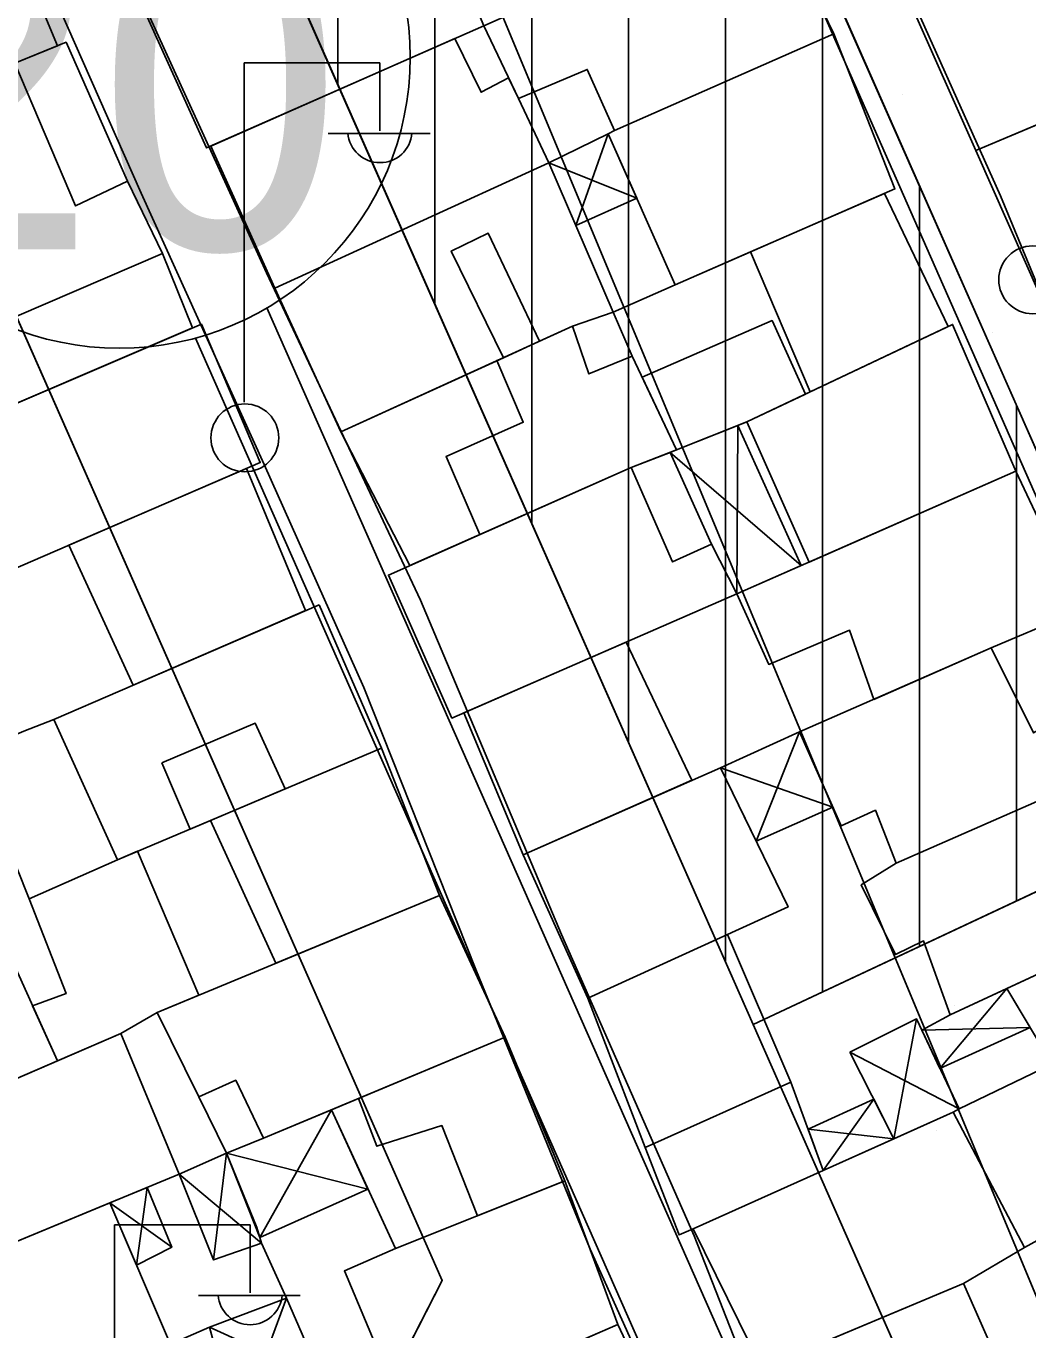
# Model space of a CAD drawing. Extents: x 417997 to 421451, y 4451742 to 4455216.
# Drawn here: x 420532.5 to 420584.2, y 4452357.1 to 4452424.4 of the extents above; entities that cross this region are included whole.
import ezdxf

# ---------------------------------------------------------------- set-up
doc = ezdxf.new("R2010")
doc.units = 0
for name, color, linetype in [('ADA', 7, 'Continuous'), ('ADAKENARI', 7, 'Continuous'), ('B_Mesken', 7, 'Continuous'), ('B_Sundurma', 7, 'Continuous'), ('B_Teras', 7, 'Continuous'), ('Default', 7, 'Continuous'), ('KALDIRIM', 7, 'Continuous'), ('KD_DAIRE', 7, 'Continuous'), ('KD_YGEN', 7, 'Continuous'), ('PL_AYA_PARK_DINLENME', 7, 'Continuous'), ('PL_KON_MEV_500', 7, 'Continuous'), ('PL_TİCK', 7, 'Continuous'), ('S_Elektrik_Diregi', 7, 'Continuous'), ('Sinir_Duvar_tek_tarafa_ait', 7, 'Continuous'), ('SN_KENTSEL_DONUSUM', 7, 'Continuous'), ('TR_PARKALANI', 7, 'Continuous'), ('TR_TİCK', 7, 'Continuous'), ('TR_YUKSEKYOGUNKONUT', 7, 'Continuous'), ('Yol_Sose', 7, 'Continuous')]:
    doc.layers.add(name, color=color, linetype=linetype)

# ---------------------------------------------------------------- blocks, each defined once
blk = doc.blocks.new('POINT_DISPLAY')
at = {"layer": 'Default'}
blk.add_line((0, 0), (0, 0), dxfattribs=at)

msp = doc.modelspace()

# ---------------------------------------------------------------- linework, layer by layer
at = {"layer": 'ADA'}
for p, q in [((420553.655, 4452472.526), (420592.919, 4452383.636)), ((420553.655, 4452472.526), (420592.919, 4452383.636)), ((420592.919, 4452383.636), (420569.991, 4452372.883)), ((420592.919, 4452383.636), (420569.991, 4452372.883)), ((420551.086, 4452354.081), (420553.957, 4452359.684)), ((420551.086, 4452354.081), (420553.957, 4452359.684))]:
    msp.add_line(p, q, dxfattribs=at)
at = {"layer": 'ADAKENARI'}
for p, q in [((420569.991, 4452372.883), (420498.572, 4452534.494)), ((420569.991, 4452372.883), (420498.572, 4452534.494)), ((420529.343, 4452415.38), (420553.957, 4452359.684)), ((420529.343, 4452415.38), (420553.957, 4452359.684)), ((420581.121, 4452347.699), (420569.991, 4452372.883)), ((420581.121, 4452347.699), (420569.991, 4452372.883))]:
    msp.add_line(p, q, dxfattribs=at)
at = {"layer": 'B_Mesken'}
for points in [[(420530.495, 4452430.849), (420530.902, 4452431.032), (420534.111, 4452423.342), (420531.912, 4452422.451), (420523.613, 4452418.84), (420520.41, 4452426.442)], [(420556.102, 4452424.378), (420570.806, 4452430.881), (420574.151, 4452423.967), (420562.843, 4452418.97), (420561.439, 4452422.128), (420557.889, 4452420.627)], [(420578.227, 4452425.248), (420581.471, 4452417.953), (420592.838, 4452422.729), (420589.418, 4452430.456)], [(420538.507, 4452425.377), (420541.808, 4452418.078), (420556.102, 4452424.378), (420554.648, 4452427.874), (420551.861, 4452426.32), (420551.486, 4452427.146), (420548.822, 4452425.8), (420547.177, 4452429.323)], [(420542.024, 4452418.174), (420545.323, 4452410.842), (420559.456, 4452417.301), (420557.889, 4452420.627), (420557.384, 4452421.686), (420555.963, 4452420.948), (420554.615, 4452423.722)], [(420562.843, 4452418.97), (420562.509, 4452418.809), (420565.976, 4452411.023), (420577.3, 4452415.962), (420574.151, 4452423.967)], [(420531.912, 4452422.451), (420534.558, 4452423.523), (420537.728, 4452416.356), (420539.528, 4452412.628), (420541.08, 4452408.798), (420527.909, 4452403.159), (420525.328, 4452408.425), (420528.855, 4452409.927), (420527.895, 4452412.501), (420523.845, 4452410.76), (420521.052, 4452417.962), (420523.613, 4452418.84)], [(420591.566, 4452413.448), (420588.729, 4452421.002), (420581.471, 4452417.953), (420584.836, 4452410.35)], [(420545.323, 4452410.842), (420559.456, 4452417.301), (420562.778, 4452409.605), (420560.673, 4452408.881), (420558.976, 4452408.108), (420556.323, 4452413.685), (420554.423, 4452412.76), (420557.115, 4452407.261), (420548.733, 4452403.444)], [(420572.925, 4452405.499), (420569.861, 4452412.717), (420576.762, 4452415.727), (420580.049, 4452408.869)], [(420572.925, 4452405.499), (420569.658, 4452403.954), (420566.046, 4452402.506), (420563.749, 4452407.34), (420562.778, 4452409.605), (420565.976, 4452411.023), (420569.861, 4452412.717)], [(420525.92, 4452402.308), (420529.136, 4452395.197), (420544.578, 4452401.851), (420541.538, 4452408.994)], [(420548.733, 4452403.444), (420552.29, 4452396.541), (420563.703, 4452401.599), (420566.046, 4452402.506), (420563.749, 4452407.34), (420561.522, 4452406.428), (420560.673, 4452408.881)], [(420569.658, 4452403.954), (420580.274, 4452408.975), (420583.543, 4452401.416), (420572.874, 4452396.722)], [(420534.701, 4452397.595), (420538.019, 4452390.374), (420546.914, 4452394.226), (420543.859, 4452401.541)], [(420563.703, 4452401.599), (420565.825, 4452396.734), (420567.841, 4452397.654), (420569.146, 4452395.082), (420554.459, 4452388.682), (420551.182, 4452396.05)], [(420569.146, 4452395.082), (420583.543, 4452401.416), (420586.959, 4452394.158), (420586.163, 4452393.958), (420582.272, 4452392.304), (420576.21, 4452389.646), (420574.961, 4452393.21), (420570.797, 4452391.451)], [(420547.61, 4452394.527), (420550.832, 4452387.129), (420537.214, 4452381.376), (420533.927, 4452388.602)], [(420586.163, 4452393.958), (420589.581, 4452386.757), (420586.424, 4452385.171), (420577.368, 4452381.203), (420576.299, 4452383.933), (420574.537, 4452383.118), (420572.375, 4452387.965), (420582.272, 4452392.304)], [(420566.835, 4452385.474), (420563.448, 4452392.599), (420555.064, 4452388.946), (420558.126, 4452381.636)], [(420532.651, 4452379.36), (420530.196, 4452385.505), (420528.876, 4452384.986), (420528.414, 4452386.299), (420532.375, 4452388.007), (420533.927, 4452388.602), (420537.214, 4452381.376)], [(420542.011, 4452383.403), (420545.374, 4452376.038), (420553.812, 4452379.535), (420550.832, 4452387.129)], [(420568.312, 4452386.124), (420571.789, 4452378.941), (420561.46, 4452374.247), (420558.126, 4452381.636)], [(420592.354, 4452379.35), (420589.255, 4452377.614), (420580.144, 4452373.376), (420578.782, 4452377.193), (420577.326, 4452376.497), (420575.568, 4452380.079), (420577.368, 4452381.203), (420586.424, 4452385.171), (420589.135, 4452386.533)], [(420532.651, 4452379.36), (420537.214, 4452381.376), (420538.253, 4452381.815), (420541.41, 4452374.394), (420539.267, 4452373.506), (420537.391, 4452372.422), (420534.122, 4452371.008), (420532.835, 4452373.844), (420534.564, 4452374.473)], [(420539.267, 4452373.506), (420541.4, 4452369.158), (420543.307, 4452370.01), (420544.738, 4452367.02), (420557.204, 4452372.224), (420553.812, 4452379.535)], [(420593.222, 4452379.257), (420592.354, 4452379.35), (420589.255, 4452377.614), (420583.072, 4452374.738), (420585.236, 4452371.118), (420585.503, 4452370.509), (420588.102, 4452371.758), (420589.017, 4452369.908), (420595.301, 4452373.002), (420595.598, 4452373.203)], [(420530.94, 4452378.02), (420534.122, 4452371.008), (420526.921, 4452367.892), (420524.047, 4452374.774)], [(420564.42, 4452366.537), (420561.46, 4452374.247), (420568.665, 4452377.522), (420571.932, 4452369.911)], [(420595.598, 4452373.203), (420594.586, 4452367.021), (420594.084, 4452366.95), (420583.978, 4452361.377), (420580.299, 4452368.357), (420580.613, 4452368.533), (420585.366, 4452370.822), (420585.503, 4452370.509), (420588.102, 4452371.758), (420589.017, 4452369.908), (420595.301, 4452373.002)], [(420537.391, 4452372.422), (420540.398, 4452365.164), (420530.054, 4452360.881), (420526.921, 4452367.892)], [(420548.245, 4452368.484), (420551.546, 4452361.331), (420560.276, 4452364.829), (420557.204, 4452372.224)], [(420564.42, 4452366.537), (420571.932, 4452369.911), (420573.609, 4452365.36), (420566.902, 4452362.355), (420566.175, 4452362.036)], [(420566.902, 4452362.355), (420580.299, 4452368.357), (420583.978, 4452361.377), (420580.831, 4452359.532), (420570.442, 4452355.164)], [(420580.831, 4452359.532), (420583.978, 4452361.377), (420594.084, 4452366.95), (420594.939, 4452367.071), (420590.17, 4452351.488), (420583.499, 4452353.499)], [(420563.019, 4452357.413), (420560.276, 4452364.829), (420551.546, 4452361.331), (420548.911, 4452360.179), (420552.085, 4452352.659)], [(420536.825, 4452363.685), (420539.942, 4452356.388), (420533.116, 4452353.401), (420530.054, 4452360.881)], [(420572.548, 4452347.493), (420576.976, 4452349.198), (420584.142, 4452352.047), (420580.831, 4452359.532), (420569.946, 4452354.956), (420569.257, 4452354.635)], [(420532.574, 4452353.164), (420541.965, 4452357.273), (420544.454, 4452348.086), (420535.729, 4452345.727)], [(420555.849, 4452354.296), (420563.019, 4452357.413), (420566.442, 4452350.146), (420559.32, 4452347.237)]]:
    msp.add_lwpolyline(points, close=True, dxfattribs=at)
at = {"layer": 'B_Sundurma'}
for p, q in [((420562.509, 4452418.809), (420560.846, 4452414.081)), ((420559.456, 4452417.301), (420563.988, 4452415.488)), ((420569.197, 4452403.769), (420569.146, 4452395.082)), ((420572.463, 4452396.541), (420565.718, 4452402.38)), ((420572.375, 4452387.965), (420570.149, 4452382.328)), ((420568.312, 4452386.124), (420574.106, 4452384.084)), ((420579.624, 4452370.621), (420583.072, 4452374.738)), ((420578.416, 4452373.174), (420577.248, 4452366.99)), ((420584.276, 4452372.724), (420578.696, 4452372.583)), ((420574.982, 4452371.453), (420580.613, 4452368.533)), ((420576.212, 4452369.031), (420573.609, 4452365.36)), ((420544.553, 4452361.9), (420548.245, 4452368.484)), ((420572.822, 4452367.494), (420577.248, 4452366.99)), ((420542.165, 4452360.746), (420542.831, 4452366.244)), ((420550.13, 4452364.398), (420542.831, 4452366.244)), ((420540.398, 4452365.164), (420544.637, 4452361.616)), ((420538.199, 4452360.47), (420538.742, 4452364.479)), ((420540.015, 4452361.404), (420536.825, 4452363.685)), ((420545.933, 4452358.777), (420543.408, 4452351.945)), ((420547.709, 4452354.667), (420541.965, 4452357.273))]:
    msp.add_line(p, q, dxfattribs=at)
for points in [[(420559.456, 4452417.301), (420562.509, 4452418.809), (420563.988, 4452415.488), (420560.846, 4452414.081)], [(420569.197, 4452403.769), (420572.463, 4452396.541), (420569.146, 4452395.082), (420567.841, 4452397.654), (420565.718, 4452402.38), (420566.046, 4452402.506)], [(420568.312, 4452386.124), (420572.375, 4452387.965), (420574.106, 4452384.084), (420570.149, 4452382.328)], [(420579.624, 4452370.621), (420584.276, 4452372.724), (420583.072, 4452374.738), (420580.144, 4452373.376), (420578.696, 4452372.583)], [(420574.982, 4452371.453), (420578.416, 4452373.174), (420580.613, 4452368.533), (420580.299, 4452368.357), (420577.248, 4452366.99)], [(420576.212, 4452369.031), (420572.822, 4452367.494), (420573.609, 4452365.36), (420577.248, 4452366.99)], [(420550.13, 4452364.398), (420544.553, 4452361.9), (420542.831, 4452366.244), (420544.738, 4452367.02), (420548.245, 4452368.484)], [(420540.398, 4452365.164), (420542.165, 4452360.746), (420544.637, 4452361.616), (420544.401, 4452362.413), (420542.831, 4452366.244)], [(420538.199, 4452360.47), (420540.015, 4452361.404), (420538.742, 4452364.479), (420536.825, 4452363.685)], [(420545.933, 4452358.777), (420547.709, 4452354.667), (420545.605, 4452353.946), (420546.194, 4452352.688), (420543.408, 4452351.945), (420541.965, 4452357.273)]]:
    msp.add_lwpolyline(points, close=True, dxfattribs=at)
at = {"layer": 'B_Teras'}
for points in [[(420521.052, 4452417.962), (420523.845, 4452410.76), (420527.895, 4452412.501), (420528.855, 4452409.927), (420529.826, 4452410.396), (420530.535, 4452408.772), (420539.528, 4452412.628), (420537.728, 4452416.356), (420535.051, 4452415.084), (420531.912, 4452422.451), (420523.613, 4452418.84)], [(420555.897, 4452398.14), (420554.154, 4452402.168), (420558.138, 4452403.936), (420556.782, 4452407.109), (420557.115, 4452407.261), (420558.976, 4452408.108), (420560.673, 4452408.881), (420561.522, 4452406.428), (420563.749, 4452407.34), (420566.046, 4452402.506), (420565.718, 4452402.38), (420563.703, 4452401.599)], [(420564.266, 4452406.251), (420570.967, 4452409.178), (420572.688, 4452405.387), (420569.658, 4452403.954), (420569.197, 4452403.769), (420566.046, 4452402.506)], [(420582.272, 4452392.304), (420584.451, 4452387.917), (420585.041, 4452388.259), (420586.424, 4452385.171), (420577.368, 4452381.203), (420576.299, 4452383.933), (420574.537, 4452383.118), (420572.375, 4452387.965)], [(420539.491, 4452386.378), (420544.306, 4452388.422), (420545.856, 4452385.027), (420540.964, 4452382.96)], [(420589.255, 4452377.614), (420580.144, 4452373.376), (420578.782, 4452377.193), (420577.326, 4452376.497), (420575.568, 4452380.079), (420577.368, 4452381.203), (420586.424, 4452385.171)], [(420555.773, 4452363.025), (420553.942, 4452367.668), (420550.579, 4452366.604), (420549.648, 4452369.07), (420557.204, 4452372.224), (420560.276, 4452364.829)], [(420569.946, 4452354.956), (420571.214, 4452351.701), (420575.217, 4452353.263), (420576.976, 4452349.198), (420584.142, 4452352.047), (420580.831, 4452359.532)]]:
    msp.add_lwpolyline(points, close=True, dxfattribs=at)
at = {"layer": 'KALDIRIM'}
for p, q in [((420582.886, 4452323.913), (420544.918, 4452409.827)), ((420582.886, 4452323.913), (420544.918, 4452409.827)), ((420569.323, 4452344.708), (420541.231, 4452408.275)), ((420569.323, 4452344.708), (420541.231, 4452408.275))]:
    msp.add_line(p, q, dxfattribs=at)
at = {"layer": 'KD_DAIRE'}
msp.add_circle((420537.308, 4452422.753), 15, dxfattribs=at)
msp.add_circle((420537.308, 4452422.753), 15, dxfattribs=at)
at = {"layer": 'PL_AYA_PARK_DINLENME'}
msp.add_lwpolyline([(420630.071, 4452312.896), (420625.259, 4452313.49), (420620.513, 4452314.478), (420615.864, 4452315.854), (420611.345, 4452317.609), (420606.986, 4452319.731), (420602.816, 4452322.204), (420598.865, 4452325.014), (420595.159, 4452328.139), (420591.723, 4452331.56), (420588.581, 4452335.252), (420585.754, 4452339.191), (420583.262, 4452343.349), (420581.121, 4452347.699), (420569.991, 4452372.883), (420592.919, 4452383.636), (420553.655, 4452472.526), (420584.26, 4452476.747), (420605.28, 4452389.434), (420632.806, 4452402.345), (420639.961, 4452312.089)], close=True, dxfattribs=at)
msp.add_lwpolyline([(420630.071, 4452312.896), (420625.259, 4452313.49), (420620.513, 4452314.478), (420615.864, 4452315.854), (420611.345, 4452317.609), (420606.986, 4452319.731), (420602.816, 4452322.204), (420598.865, 4452325.014), (420595.159, 4452328.139), (420591.723, 4452331.56), (420588.581, 4452335.252), (420585.754, 4452339.191), (420583.262, 4452343.349), (420581.121, 4452347.699), (420569.991, 4452372.883), (420592.919, 4452383.636), (420553.655, 4452472.526), (420584.26, 4452476.747), (420605.28, 4452389.434), (420632.806, 4452402.345), (420639.961, 4452312.089)], close=True, dxfattribs=at)
at = {"layer": 'PL_KON_MEV_500'}
msp.add_lwpolyline([(420569.991, 4452372.883), (420498.572, 4452534.494), (420499.755, 4452552.166), (420511.624, 4452571.533), (420553.655, 4452472.526), (420592.919, 4452383.636)], close=True, dxfattribs=at)
at = {"layer": 'PL_TİCK'}
msp.add_lwpolyline([(420395.542, 4452373.033), (420405.014, 4452367.426), (420452.564, 4452339.275), (420465.278, 4452337.399), (420472.988, 4452337.635), (420551.086, 4452354.081), (420553.957, 4452359.684), (420529.343, 4452415.38), (420521.978, 4452432.046), (420521.978, 4452432.046), (420426.624, 4452432.046), (420395.542, 4452373.033)], dxfattribs=at)
msp.add_lwpolyline([(420395.542, 4452373.033), (420405.014, 4452367.426), (420452.564, 4452339.275), (420465.278, 4452337.399), (420472.988, 4452337.635), (420551.086, 4452354.081), (420553.957, 4452359.684), (420529.343, 4452415.38), (420521.978, 4452432.046), (420521.978, 4452432.046), (420426.624, 4452432.046), (420395.542, 4452373.033)], dxfattribs=at)
at = {"layer": 'S_Elektrik_Diregi'}
for p, q in [((420543.744, 4452404.964), (420543.744, 4452422.464)), ((420543.744, 4452422.464), (420550.744, 4452422.464)), ((420550.744, 4452418.964), (420550.744, 4452422.464)), ((420548.084, 4452418.824), (420553.334, 4452418.824)), ((420537.05, 4452345.049), (420537.05, 4452362.549)), ((420537.05, 4452362.549), (420544.05, 4452362.549)), ((420544.05, 4452359.049), (420544.05, 4452362.549)), ((420541.39, 4452358.909), (420546.64, 4452358.909))]:
    msp.add_line(p, q, dxfattribs=at)
for centre in [(420584.408, 4452411.279), (420543.78, 4452403.129)]:
    msp.add_circle(centre, 1.75, dxfattribs=at)
for centre in [(420550.745, 4452418.977), (420544.051, 4452359.062)]:
    msp.add_arc(centre, 1.658, 184.83843, 355.14641, dxfattribs=at)
at = {"layer": 'Sinir_Duvar_tek_tarafa_ait'}
for points in [[(420542.831, 4452366.244), (420541.4, 4452369.158)], [(420544.637, 4452361.616), (420545.933, 4452358.777)]]:
    msp.add_lwpolyline(points, dxfattribs=at)
at = {"layer": 'SN_KENTSEL_DONUSUM'}
msp.add_line((420506.696, 4452545.795), (420589.681, 4452346.631), dxfattribs=at)
msp.add_line((420506.696, 4452545.795), (420589.681, 4452346.631), dxfattribs=at)
at = {"layer": 'TR_TİCK'}
msp.add_lwpolyline([(420426.624, 4452432.046), (420395.542, 4452373.033), (420405.014, 4452367.426), (420452.564, 4452339.275), (420465.278, 4452337.399), (420472.988, 4452337.635), (420551.086, 4452354.081), (420553.957, 4452359.684), (420529.343, 4452415.38), (420521.978, 4452432.046), (420426.624, 4452432.046)], dxfattribs=at)
msp.add_lwpolyline([(420426.624, 4452432.046), (420395.542, 4452373.033), (420405.014, 4452367.426), (420452.564, 4452339.275), (420465.278, 4452337.399), (420472.988, 4452337.635), (420551.086, 4452354.081), (420553.957, 4452359.684), (420529.343, 4452415.38), (420521.978, 4452432.046), (420426.624, 4452432.046)], dxfattribs=at)
at = {"layer": 'TR_YUKSEKYOGUNKONUT'}
for p, q in [((420558.572, 4452398.724), (420558.572, 4452461.395)), ((420558.572, 4452398.724), (420558.572, 4452461.395)), ((420553.572, 4452410.038), (420553.572, 4452459.092)), ((420553.572, 4452410.038), (420553.572, 4452459.092)), ((420548.572, 4452421.352), (420548.572, 4452457.445)), ((420548.572, 4452421.352), (420548.572, 4452457.445)), ((420563.572, 4452387.409), (420563.572, 4452450.075)), ((420563.572, 4452387.409), (420563.572, 4452450.075)), ((420568.572, 4452376.095), (420568.572, 4452438.756)), ((420568.572, 4452376.095), (420568.572, 4452438.756)), ((420573.572, 4452374.562), (420573.572, 4452427.436)), ((420573.572, 4452374.562), (420573.572, 4452427.436)), ((420578.572, 4452376.907), (420578.572, 4452416.117)), ((420578.572, 4452376.907), (420578.572, 4452416.117)), ((420583.572, 4452379.252), (420583.572, 4452404.797)), ((420583.572, 4452379.252), (420583.572, 4452404.797))]:
    msp.add_line(p, q, dxfattribs=at)
at = {"layer": 'Yol_Sose'}
for points in [[(420568.269, 4452346.445), (420561.583, 4452361.292), (420555.685, 4452375.713), (420549.912, 4452390.26), (420544.779, 4452401.763), (420538.439, 4452415.745), (420532.026, 4452430.245), (420524.55, 4452446.856), (420517.766, 4452462.116), (420509.638, 4452481.294), (420503.308, 4452495.42), (420497.643, 4452507.921), (420490.622, 4452523.809), (420487.411, 4452530.698), (420486.756, 4452532.026), (420486.266, 4452532.887), (420485.793, 4452533.194), (420485.097, 4452533.082), (420484.149, 4452532.79), (420483.167, 4452531.999), (420474.626, 4452521.28)], [(420596.561, 4452382.005), (420589.744, 4452398.698), (420582.741, 4452415.613), (420577.19, 4452428), (420570.24, 4452443.578), (420562.721, 4452459.634), (420557.058, 4452472.071), (420553.074, 4452480.956)], [(420573.06, 4452346.446), (420566.944, 4452361.984), (420560.106, 4452377.517), (420552.845, 4452394.769), (420544.902, 4452411.643), (420537.619, 4452427.583)], [(420573.144, 4452426.13), (420578.313, 4452414.361), (420585.57, 4452397.896), (420591.458, 4452383.815), (420596.505, 4452371.848), (420597.735, 4452368.432), (420597.972, 4452367.399), (420598.114, 4452366.62), (420598.096, 4452365.76), (420597.989, 4452365.077), (420593.814, 4452354.226)]]:
    msp.add_lwpolyline(points, dxfattribs=at)

# ---------------------------------------------------------------- block references
at = {"layer": 'TR_PARKALANI', "xscale": 0.1, "yscale": 0.10000000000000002}
for p in [(420577.678, 4452420.833), (420577.678, 4452420.833), (420582.343, 4452408.536), (420582.343, 4452408.536), (420580.373, 4452373.877), (420580.373, 4452373.877), (420579.441, 4452367.407), (420579.441, 4452367.407)]:
    msp.add_blockref('POINT_DISPLAY', p, dxfattribs=at)

# ---------------------------------------------------------------- texts
at = {"layer": 'KD_YGEN'}
msp.add_text('20', height=17, dxfattribs=at).set_placement((420523.543, 4452412.857))
msp.add_text('20', height=17, dxfattribs=at).set_placement((420523.543, 4452412.857))

doc.saveas('drawing.dxf')
